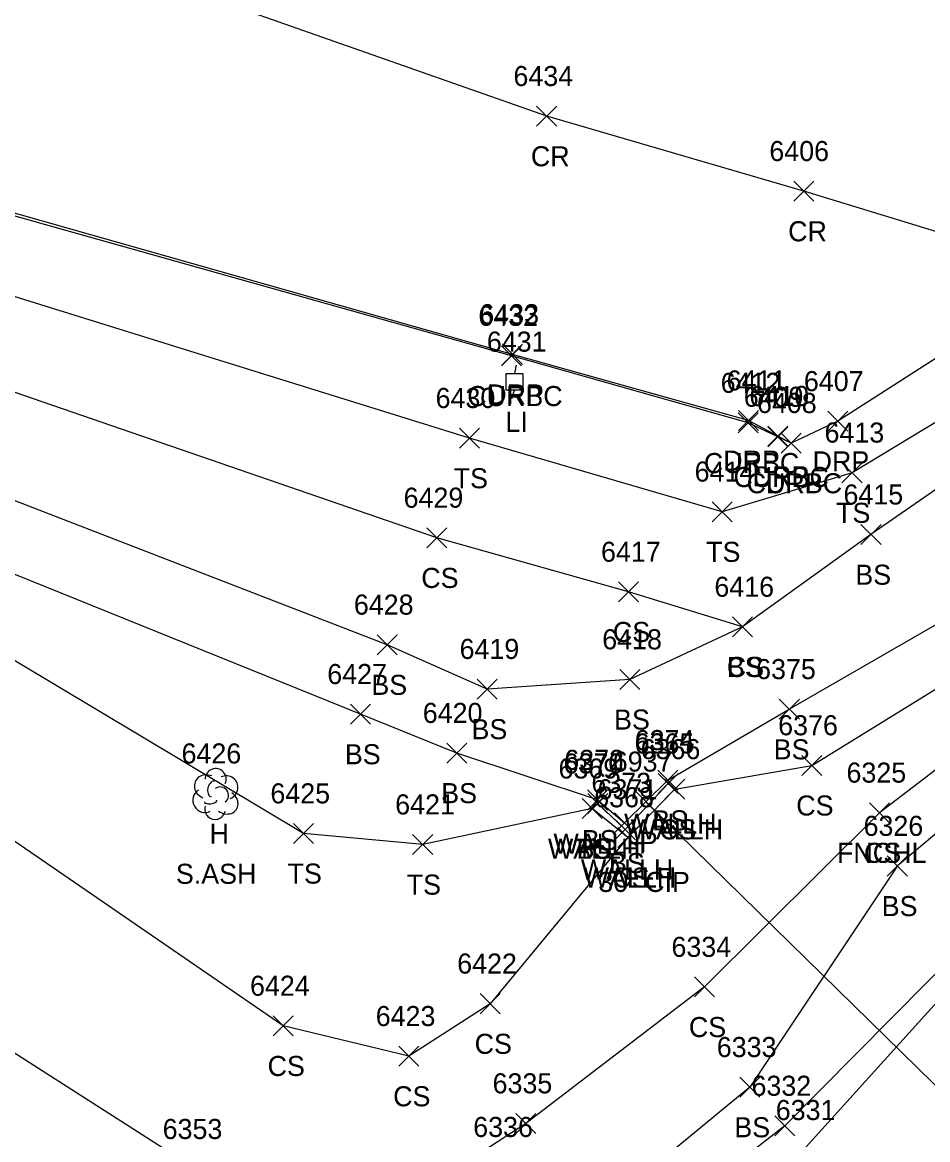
# Model space of a CAD drawing. Extents: x 1505656 to 1508446, y 700805 to 703031.
# Drawn here: x 1507831.5 to 1507921.8, y 701243.5 to 701354.9 of the extents above; entities that cross this region are included whole.
import ezdxf

# ---------------------------------------------------------------- set-up
doc = ezdxf.new("R2010")
doc.units = 0
for name, color, linetype in [('D_A', 7, 'Continuous'), ('D_C', 7, 'Continuous'), ('D_I', 7, 'Continuous'), ('D_TIC', 7, 'Continuous'), ('DCP', 7, 'Continuous'), ('DHW', 7, 'Continuous'), ('L_A', 7, 'Continuous'), ('L_C', 7, 'Continuous'), ('L_I', 7, 'Continuous'), ('L_TIC', 7, 'Continuous'), ('LELB', 7, 'Continuous'), ('LFNC', 7, 'Continuous'), ('LTD', 7, 'Continuous'), ('P_A', 7, 'Continuous'), ('P_I', 7, 'Continuous'), ('P_TIC', 7, 'Continuous'), ('PET', 7, 'Continuous'), ('PRC', 7, 'Continuous'), ('R_A', 7, 'Continuous'), ('R_I', 7, 'Continuous'), ('R_TIC', 7, 'Continuous'), ('RC', 7, 'Continuous'), ('RDP', 7, 'Continuous'), ('U_A', 7, 'Continuous'), ('U_I', 7, 'Continuous'), ('ULP', 7, 'Continuous')]:
    doc.layers.add(name, color=color, linetype=linetype)

msp = doc.modelspace()

# ---------------------------------------------------------------- linework, layer by layer
at = {"layer": 'D_TIC'}
for points in [[(1507894.92, 701278.05), (1507896.92, 701280.05)], [(1507896.92, 701278.05), (1507894.92, 701280.05)], [(1507894.92, 701278.05), (1507896.92, 701280.05)], [(1507896.92, 701278.05), (1507894.92, 701280.05)], [(1507895.58, 701277.48), (1507897.58, 701279.48)], [(1507897.58, 701277.48), (1507895.58, 701279.48)], [(1507887.89, 701276.05), (1507889.89, 701278.05)], [(1507889.89, 701276.05), (1507887.89, 701278.05)], [(1507892.7, 701276.24), (1507894.7, 701278.24)], [(1507894.7, 701276.24), (1507892.7, 701278.24)], [(1507887.34, 701275.55), (1507889.34, 701277.55)], [(1507889.34, 701275.55), (1507887.34, 701277.55)], [(1507890.62, 701273.48), (1507892.62, 701275.48)], [(1507892.62, 701273.48), (1507890.62, 701275.48)], [(1507890.62, 701273.48), (1507892.62, 701275.48)], [(1507892.62, 701273.48), (1507890.62, 701275.48)], [(1507890.9, 701272.68), (1507892.9, 701274.68)], [(1507892.9, 701272.68), (1507890.9, 701274.68)]]:
    msp.add_lwpolyline(points, dxfattribs=at)
at = {"layer": 'DCP'}
msp.add_lwpolyline([(1507965.41, 701207), (1507893.7, 701277.24)], dxfattribs=at)
at = {"layer": 'DHW'}
for points in [[(1507895.92, 701279.05), (1507896.58, 701278.48), (1507891.9, 701273.68), (1507888.34, 701276.55), (1507888.89, 701277.05), (1507891.62, 701274.48)], [(1507895.92, 701279.05), (1507891.62, 701274.48)]]:
    msp.add_lwpolyline(points, dxfattribs=at)
at = {"layer": 'L_TIC'}
for points in [[(1507875.12, 701312.49), (1507877.12, 701314.49)], [(1507877.12, 701312.49), (1507875.12, 701314.49)], [(1507913.24, 701309.04), (1507915.24, 701311.04)], [(1507915.24, 701309.04), (1507913.24, 701311.04)], [(1507900.29, 701305.15), (1507902.29, 701307.15)], [(1507902.29, 701305.15), (1507900.29, 701307.15)], [(1507871.86, 701302.55), (1507873.86, 701304.55)], [(1507873.86, 701302.55), (1507871.86, 701304.55)], [(1507915.13, 701302.87), (1507917.13, 701304.87)], [(1507917.13, 701302.87), (1507915.13, 701304.87)], [(1507890.96, 701297.16), (1507892.96, 701299.16)], [(1507892.96, 701297.16), (1507890.96, 701299.16)], [(1507902.31, 701293.67), (1507904.31, 701295.67)], [(1507904.31, 701293.67), (1507902.31, 701295.67)], [(1507902.31, 701293.67), (1507904.31, 701295.67)], [(1507904.31, 701293.67), (1507902.31, 701295.67)], [(1507866.89, 701291.89), (1507868.89, 701293.89)], [(1507868.89, 701291.89), (1507866.89, 701293.89)], [(1507891.08, 701288.43), (1507893.08, 701290.43)], [(1507893.08, 701288.43), (1507891.08, 701290.43)], [(1507876.87, 701287.47), (1507878.87, 701289.47)], [(1507878.87, 701287.47), (1507876.87, 701289.47)], [(1507864.24, 701284.97), (1507866.24, 701286.97)], [(1507866.24, 701284.97), (1507864.24, 701286.97)], [(1507906.99, 701285.46), (1507908.99, 701287.46)], [(1507908.99, 701285.46), (1507906.99, 701287.46)], [(1507873.85, 701281.09), (1507875.85, 701283.09)], [(1507875.85, 701281.09), (1507873.85, 701283.09)], [(1507909.24, 701279.86), (1507911.24, 701281.86)], [(1507911.24, 701279.86), (1507909.24, 701281.86)], [(1507894.89, 701278.38), (1507896.89, 701280.38)], [(1507896.89, 701278.38), (1507894.89, 701280.38)], [(1507895.58, 701277.48), (1507897.58, 701279.48)], [(1507897.58, 701277.48), (1507895.58, 701279.48)], [(1507887.87, 701276.41), (1507889.87, 701278.41)], [(1507889.87, 701276.41), (1507887.87, 701278.41)], [(1507887.87, 701276.41), (1507889.87, 701278.41)], [(1507889.87, 701276.41), (1507887.87, 701278.41)], [(1507887.34, 701275.55), (1507889.34, 701277.55)], [(1507889.34, 701275.55), (1507887.34, 701277.55)], [(1507887.34, 701275.55), (1507889.34, 701277.55)], [(1507889.34, 701275.55), (1507887.34, 701277.55)], [(1507915.99, 701275.14), (1507917.99, 701277.14)], [(1507917.99, 701275.14), (1507915.99, 701277.14)], [(1507915.99, 701275.14), (1507917.99, 701277.14)], [(1507917.99, 701275.14), (1507915.99, 701277.14)], [(1507890.57, 701274.12), (1507892.57, 701276.12)], [(1507892.57, 701274.12), (1507890.57, 701276.12)], [(1507858.56, 701273.07), (1507860.56, 701275.07)], [(1507860.56, 701273.07), (1507858.56, 701275.07)], [(1507890.9, 701272.68), (1507892.9, 701274.68)], [(1507892.9, 701272.68), (1507890.9, 701274.68)], [(1507870.44, 701271.97), (1507872.44, 701273.97)], [(1507872.44, 701271.97), (1507870.44, 701273.97)], [(1507917.76, 701269.83), (1507919.76, 701271.83)], [(1507919.76, 701269.83), (1507917.76, 701271.83)], [(1507898.54, 701257.77), (1507900.54, 701259.77)], [(1507900.54, 701257.77), (1507898.54, 701259.77)], [(1507877.18, 701256.1), (1507879.18, 701258.1)], [(1507879.18, 701256.1), (1507877.18, 701258.1)], [(1507856.54, 701253.89), (1507858.54, 701255.89)], [(1507858.54, 701253.89), (1507856.54, 701255.89)], [(1507869.06, 701250.87), (1507871.06, 701252.87)], [(1507871.06, 701250.87), (1507869.06, 701252.87)], [(1507903.06, 701247.78), (1507905.06, 701249.78)], [(1507905.06, 701247.78), (1507903.06, 701249.78)], [(1507880.72, 701244.16), (1507882.72, 701246.16)], [(1507882.72, 701244.16), (1507880.72, 701246.16)], [(1507906.53, 701243.92), (1507908.53, 701245.92)], [(1507908.53, 701243.92), (1507906.53, 701245.92)]]:
    msp.add_lwpolyline(points, dxfattribs=at)
at = {"layer": 'LELB'}
for points in [[(1507888.34, 701276.55), (1507888.87, 701277.41), (1507874.85, 701282.09), (1507865.24, 701285.97), (1507819.75, 701304.34), (1507789.12, 701315.18), (1507749.81, 701333.63), (1507703.74, 701350.99), (1507669.93, 701363.92), (1507645.02, 701377.64), (1507646.46, 701380.37)], [(1507958.45, 701336.45), (1507943.72, 701322.98), (1507916.13, 701303.87), (1507903.31, 701294.67), (1507892.08, 701289.43), (1507877.87, 701288.47), (1507867.89, 701292.89), (1507821.41, 701310.87), (1507790.62, 701321.07), (1507785.01, 701323.39), (1507751.26, 701337.32), (1507705.7, 701357.18), (1507672.82, 701369.27), (1507646.46, 701380.37)], [(1507888.34, 701276.55), (1507871.44, 701272.97), (1507859.56, 701274.07), (1507818.82, 701298.43), (1507786.1, 701308.48), (1507748.38, 701330.31), (1507702.71, 701346.6), (1507667.51, 701360.57), (1507645.02, 701377.64)], [(1508013.25, 701346.1), (1507984.49, 701324.83), (1507956.47, 701302.43), (1507918.76, 701270.83), (1507904.06, 701248.78), (1507886.68, 701234.44), (1507873.56, 701226.96), (1507860, 701227.91), (1507852, 701227.74), (1507843.18, 701230.27), (1507815.13, 701253.1), (1507771.9, 701280.14), (1507738.23, 701303.16), (1507696.59, 701329.67), (1507663.2, 701353.11), (1507646.46, 701366.45)], [(1508015.05, 701343.61), (1507986.33, 701322.01), (1507960.59, 701298.46), (1507925.28, 701262.85), (1507907.53, 701244.92), (1507889.25, 701230.66), (1507874.35, 701224.63), (1507863.53, 701221.86), (1507853.81, 701222.35), (1507841.84, 701226.62), (1507812.69, 701248.41), (1507769.98, 701276.58), (1507735.61, 701299.67), (1507693.17, 701327.02), (1507661.01, 701349.45), (1507641.82, 701365.1)], [(1507916.99, 701276.14), (1507899.54, 701258.77), (1507881.72, 701245.16), (1507867.45, 701235.85), (1507848.82, 701240.61), (1507819.44, 701259.37), (1507776.79, 701286.76), (1507743.58, 701313.79), (1507698.16, 701337.22), (1507663.2, 701353.11)], [(1507891.9, 701273.68), (1507878.18, 701257.1), (1507870.06, 701251.87), (1507857.54, 701254.89), (1507821.42, 701279.67), (1507798.29, 701290.96), (1507781.81, 701298.69), (1507745.02, 701323.13), (1507702.71, 701346.6)], [(1507954.83, 701339.75), (1507940.46, 701325.88), (1507914.24, 701310.04), (1507901.29, 701306.15), (1507876.12, 701313.49), (1507827.27, 701328.67), (1507795.64, 701337.22)], [(1507903.31, 701294.67), (1507891.96, 701298.16), (1507872.86, 701303.55), (1507824.71, 701320.14), (1507792.15, 701328.05)], [(1507888.87, 701277.41), (1507891.57, 701275.12), (1507895.89, 701279.38), (1507907.99, 701286.46), (1507925.16, 701296.38), (1507948.96, 701317.83)], [(1507896.58, 701278.48), (1507910.24, 701280.86), (1507929.25, 701292.57), (1507951.61, 701313.99)]]:
    msp.add_lwpolyline(points, dxfattribs=at)
at = {"layer": 'LFNC'}
msp.add_lwpolyline([(1508010.65, 701349.31), (1507982.28, 701326.68), (1507954.39, 701304.75), (1507916.99, 701276.14)], dxfattribs=at)
at = {"layer": 'LTD'}
msp.add_line((1507850.76, 701278.05), (1507850.76, 701278.05), dxfattribs=at)
msp.add_line((1507850.76, 701278.05), (1507850.76, 701278.05), dxfattribs=at)
msp.add_arc((1507850.81, 701279.49), 1.05, 335.5272, 180.9563, dxfattribs=at)
for centre, major_axis, ratio, start_param, end_param in [((1507849.97, 701278.72), (1.21, -0.51), 0.895232, 1.570796, 4.712389), ((1507851.8, 701278.63), (-1.14, -0.48), 0.949671, 1.570796, 4.712389), ((1507850.55, 701278.51), (-0.208, -0.792), 0.645439, 3.141593, 6.283185), ((1507849.68, 701277.34), (0.58, -1.04), 0.959034, 3.141593, 6.283185), ((1507851.26, 701277.88), (-0.5, 0.667), 0.989748, 3.141593, 6.283185), ((1507851.76, 701277.22), (-1.09, 0.79), 0.841452, 1.570796, 4.712389), ((1507850.76, 701276.55), (0.26, 1.06), 0.942809, 1.570796, 4.712389), ((1507850.3, 701277.3), (-0.625, -0.083), 0.423636, 0, 3.141593)]:
    msp.add_ellipse(centre, major_axis=major_axis, ratio=ratio, start_param=start_param, end_param=end_param, dxfattribs=at)
at = {"layer": 'P_TIC'}
for points in [[(1507882.8, 701344.59), (1507884.8, 701346.59)], [(1507884.8, 701344.59), (1507882.8, 701346.59)], [(1507908.44, 701337.11), (1507910.44, 701339.11)], [(1507910.44, 701337.11), (1507908.44, 701339.11)]]:
    msp.add_lwpolyline(points, dxfattribs=at)
at = {"layer": 'PET'}
msp.add_lwpolyline([(1508016.5, 701342.29), (1507987.69, 701321.26), (1507962.25, 701296.77), (1507926.14, 701261.09), (1507909.38, 701242.5), (1507891.13, 701228.54), (1507874.46, 701220.75), (1507860.61, 701217.5), (1507848.3, 701219.64), (1507839.06, 701222.13)], dxfattribs=at)
at = {"layer": 'PRC'}
msp.add_lwpolyline([(1507935.96, 701330), (1507909.44, 701338.11), (1507883.8, 701345.59), (1507835.94, 701362.42), (1507798.5, 701369.56), (1507763.4, 701379.37), (1507717.42, 701392.35), (1507683.35, 701403.95), (1507646.43, 701419.53)], dxfattribs=at)
at = {"layer": 'R_TIC'}
for points in [[(1507879.3, 701320.68), (1507881.3, 701322.68)], [(1507881.3, 701320.68), (1507879.3, 701322.68)], [(1507879.39, 701320.84), (1507881.39, 701322.84)], [(1507881.39, 701320.84), (1507879.39, 701322.84)], [(1507902.89, 701314), (1507904.89, 701316)], [(1507904.89, 701314), (1507902.89, 701316)], [(1507902.92, 701314.24), (1507904.92, 701316.24)], [(1507904.92, 701314.24), (1507902.92, 701316.24)], [(1507911.82, 701314.17), (1507913.82, 701316.17)], [(1507913.82, 701314.17), (1507911.82, 701316.17)], [(1507905.84, 701312.69), (1507907.84, 701314.69)], [(1507907.84, 701312.69), (1507905.84, 701314.69)], [(1507905.84, 701312.61), (1507907.84, 701314.61)], [(1507907.84, 701312.61), (1507905.84, 701314.61)], [(1507907.16, 701311.99), (1507909.16, 701313.99)], [(1507909.16, 701311.99), (1507907.16, 701313.99)], [(1507907.16, 701311.99), (1507909.16, 701313.99)], [(1507909.16, 701311.99), (1507907.16, 701313.99)]]:
    msp.add_lwpolyline(points, dxfattribs=at)
at = {"layer": 'RC'}
msp.add_lwpolyline([(1507908.16, 701312.99), (1507906.84, 701313.61), (1507903.89, 701315), (1507880.3, 701321.68), (1507826.17, 701336.9), (1507797.31, 701345), (1507796.29, 701345.47)], dxfattribs=at)
at = {"layer": 'RDP'}
msp.add_lwpolyline([(1507951.74, 701342.66), (1507935.96, 701330), (1507912.82, 701315.17), (1507908.16, 701312.99), (1507906.84, 701313.69), (1507903.92, 701315.24), (1507880.39, 701321.84), (1507826.28, 701337.19), (1507797.34, 701345.35), (1507796.29, 701345.47), (1507794.15, 701345.14), (1507793.01, 701345.82), (1507790.93, 701347.21), (1507754.59, 701357.44), (1507713.41, 701368.97), (1507682.18, 701377.83), (1507680.89, 701378.09), (1507671.34, 701394.2), (1507665.78, 701399.97), (1507654.47, 701402.05), (1507647.97, 701399.92)], dxfattribs=at)
at = {"layer": 'ULP'}
for p, q in [((1507880.75, 701320.77), (1507880.58, 701319.94)), ((1507879.75, 701318.27), (1507879.75, 701319.94)), ((1507879.75, 701319.94), (1507881.42, 701319.94)), ((1507880.58, 701319.11), (1507880.58, 701319.11)), ((1507881.42, 701319.94), (1507881.42, 701318.27)), ((1507881.42, 701318.27), (1507879.75, 701318.27)), ((1507880.33, 701317.44), (1507880.58, 701318.27))]:
    msp.add_line(p, q, dxfattribs=at)

# ---------------------------------------------------------------- texts
at = {"layer": 'D_A'}
for s, p in [('WALLH', (1507891.52, 701274.05)), ('WALLH', (1507891.52, 701274.05)), ('WALLH', (1507892.17, 701273.48)), ('WALLH', (1507883.93, 701271.55)), ('WALLH', (1507884.48, 701272.05)), ('P', (1507893.08, 701272.24)), ('WALLH', (1507887.21, 701269.48)), ('WALLH', (1507887.21, 701269.48)), ('WALLH', (1507887.49, 701268.68))]:
    msp.add_text(s, height=2, dxfattribs=at).set_placement(p)
at = {"layer": 'D_C'}
msp.add_text('30" CIP', height=2, dxfattribs=at).set_placement((1507888.95, 701268.24))
at = {"layer": 'D_I'}
for s, p in [('6365', (1507892.57, 701282.05)), ('6365', (1507892.57, 701282.05)), ('6366', (1507893.17, 701281.48)), ('6937', (1507890.39, 701280.24)), ('6369', (1507884.98, 701279.55)), ('6370', (1507885.49, 701280.05)), ('6371', (1507888.88, 701277.48)), ('6371', (1507888.88, 701277.48)), ('6368', (1507888.54, 701276.68))]:
    msp.add_text(s, height=2, dxfattribs=at).set_placement(p)
at = {"layer": 'L_A'}
for s, p in [('TS', (1507874.53, 701308.49)), ('TS', (1507912.65, 701305.04)), ('TS', (1507899.7, 701301.15)), ('CS', (1507871.3, 701298.55)), ('BS', (1507914.57, 701298.87)), ('CS', (1507890.4, 701293.16)), ('CS', (1507901.76, 701289.67)), ('BS', (1507901.76, 701289.67)), ('BS', (1507866.33, 701287.89)), ('BS', (1507890.52, 701284.43)), ('BS', (1507876.31, 701283.47)), ('BS', (1507906.43, 701281.46)), ('BS', (1507863.68, 701280.97)), ('BS', (1507873.29, 701277.09)), ('CS', (1507908.68, 701275.86)), ('BS', (1507894.33, 701274.38)), ('H', (1507850.19, 701273.05)), ('BS', (1507887.31, 701272.41)), ('BS', (1507887.31, 701272.41)), ('CS', (1507895.02, 701273.48)), ('TS', (1507886.75, 701271.55)), ('BS', (1507886.78, 701271.55)), ('FNCHL', (1507912.74, 701271.14)), ('CS', (1507915.43, 701271.14)), ('TS', (1507857.97, 701269.07)), ('BS', (1507890.01, 701270.12)), ('TS', (1507869.85, 701267.97)), ('CS', (1507890.34, 701268.68)), ('BS', (1507917.2, 701265.83)), ('CS', (1507897.98, 701253.77)), ('CS', (1507876.62, 701252.1)), ('CS', (1507855.98, 701249.89)), ('CS', (1507868.5, 701246.87)), ('BS', (1507902.51, 701243.78))]:
    msp.add_text(s, height=2, dxfattribs=at).set_placement(p)
at = {"layer": 'L_C'}
msp.add_text('S.ASH', height=2, dxfattribs=at).set_placement((1507846.84, 701269.05))
at = {"layer": 'L_I'}
for s, p in [('6430', (1507872.73, 701316.49)), ('6413', (1507911.5, 701313.04)), ('6414', (1507898.55, 701309.15)), ('6429', (1507869.54, 701306.55)), ('6415', (1507913.39, 701306.87)), ('6417', (1507889.22, 701301.16)), ('6416', (1507900.52, 701297.67)), ('6416', (1507900.52, 701297.67)), ('6428', (1507864.58, 701295.89)), ('6419', (1507875.12, 701291.47)), ('6418', (1507889.34, 701292.43)), ('6375', (1507904.68, 701289.46)), ('6427', (1507861.93, 701288.97)), ('6420', (1507871.45, 701285.09)), ('6376', (1507906.88, 701283.86)), ('6374', (1507892.58, 701282.38)), ('6366', (1507893.17, 701281.48)), ('6426', (1507847.4, 701281.05)), ('6372', (1507885.56, 701280.41)), ('6372', (1507885.56, 701280.41)), ('6369', (1507884.98, 701279.55)), ('6369', (1507884.98, 701279.55)), ('6325', (1507913.69, 701279.14)), ('6325', (1507913.69, 701279.14)), ('6373', (1507888.26, 701278.12)), ('6425', (1507856.26, 701277.07)), ('6421', (1507868.7, 701275.97)), ('6368', (1507888.54, 701276.68)), ('6326', (1507915.39, 701273.83)), ('6334', (1507896.24, 701261.77)), ('6422', (1507874.88, 701260.1)), ('6424', (1507854.23, 701257.89)), ('6423', (1507866.76, 701254.87)), ('6333', (1507900.76, 701251.78)), ('6335', (1507878.41, 701248.16)), ('6332', (1507904.22, 701247.92)), ('6353', (1507845.52, 701243.61))]:
    msp.add_text(s, height=2, dxfattribs=at).set_placement(p)
at = {"layer": 'P_A'}
for p in [(1507882.23, 701340.59), (1507907.87, 701333.11)]:
    msp.add_text('CR', height=2, dxfattribs=at).set_placement(p)
at = {"layer": 'P_I'}
for s, p in [('6434', (1507880.49, 701348.59)), ('6406', (1507906, 701341.11)), ('6331', (1507906.64, 701245.5))]:
    msp.add_text(s, height=2, dxfattribs=at).set_placement(p)
at = {"layer": 'R_A'}
for s, p in [('CURBC', (1507875.88, 701316.68)), ('DRP', (1507877.88, 701316.84)), ('CURBC', (1507899.47, 701310)), ('DRP', (1507901.4, 701310.24)), ('DRP', (1507910.31, 701310.17)), ('CURBC', (1507902.42, 701308.61)), ('DRP', (1507904.33, 701308.69)), ('CURBC', (1507903.74, 701307.99)), ('DRP', (1507905.65, 701307.99))]:
    msp.add_text(s, height=2, dxfattribs=at).set_placement(p)
at = {"layer": 'R_I'}
for s, p in [('6433', (1507877.09, 701324.84)), ('6432', (1507876.99, 701324.68)), ('6411', (1507901.74, 701318.24)), ('6407', (1507909.44, 701318.17)), ('6412', (1507901.15, 701318)), ('6409', (1507903.45, 701316.61)), ('6410', (1507904.01, 701316.69)), ('6408', (1507904.77, 701315.99)), ('6408', (1507904.77, 701315.99))]:
    msp.add_text(s, height=2, dxfattribs=at).set_placement(p)
at = {"layer": 'U_A'}
msp.add_text('LI', height=2, dxfattribs=at).set_placement((1507879.69, 701314.11))
at = {"layer": 'U_I'}
for s, p in [('6431', (1507877.84, 701322.11)), ('6336', (1507876.48, 701243.81))]:
    msp.add_text(s, height=2, dxfattribs=at).set_placement(p)

doc.saveas('drawing.dxf')
